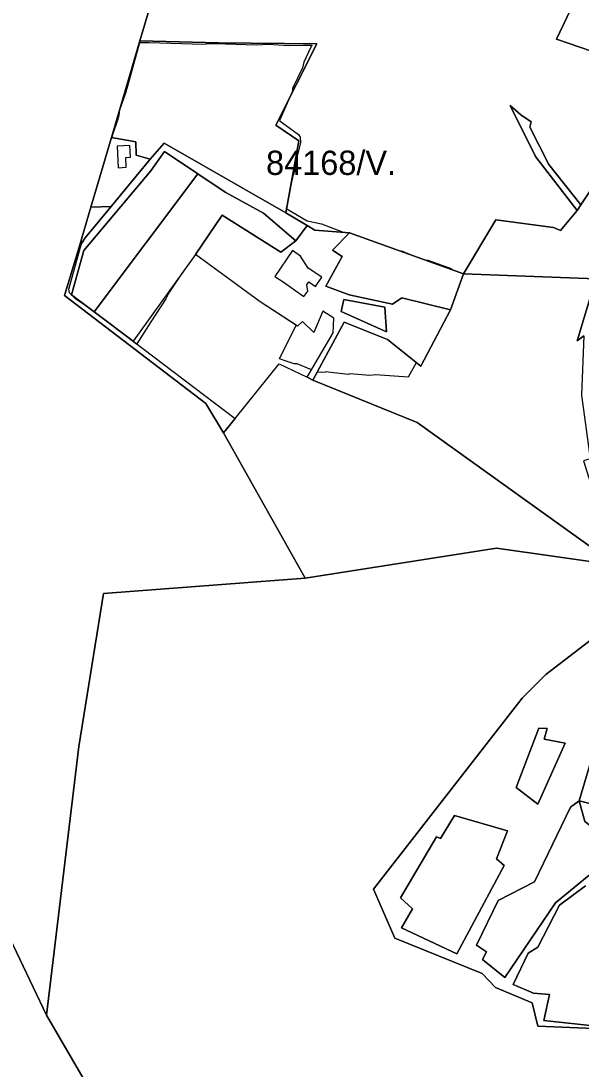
# Model space of a CAD drawing. Extents: x -477304 to -465429, y -1159113 to -1149210.
# Drawn here: x -469527 to -469181, y -1151906 to -1151259 of the extents above; entities that cross this region are included whole.
import ezdxf

# ---------------------------------------------------------------- set-up
doc = ezdxf.new("R2010")
doc.units = 0
for name, color, linetype in [('BPEJ_s', 7, 'Continuous'), ('orna_s', 7, 'Continuous'), ('PUPFL_s', 7, 'Continuous'), ('trav_porost_s', 7, 'Continuous')]:
    doc.layers.add(name, color=color, linetype=linetype)

msp = doc.modelspace()

# ---------------------------------------------------------------- linework, layer by layer
at = {"layer": 'BPEJ_s'}
msp.add_lwpolyline([(-469447.97, -1151272.11), (-469414.85, -1151273.17), (-469410.32, -1151272.92), (-469407.2, -1151272.75), (-469381.73, -1151273.6), (-469374.08, -1151273.17), (-469362.19, -1151274.02), (-469352.85, -1151273.81), (-469347.59, -1151273.77), (-469349.58, -1151278.15), (-469352.42, -1151284.43), (-469353.27, -1151287.82), (-469359.43, -1151300.56), (-469359.43, -1151302.26), (-469361.15, -1151306.07), (-469367.56, -1151320.33), (-469365.59, -1151321.79), (-469355.82, -1151329.01), (-469354.76, -1151330.71), (-469354.48, -1151334.24), (-469358.16, -1151348.55), (-469357.73, -1151349.4), (-469358.16, -1151351.94), (-469359.22, -1151354.49), (-469360.43, -1151360.49), (-469361.58, -1151366.18), (-469363.34, -1151374.85), (-469350.51, -1151382.31), (-469341.59, -1151384.22), (-469328.28, -1151389.43), (-469324.22, -1151389.74), (-469292.75, -1151401.07), (-469292.12, -1151400.99), (-469288.23, -1151402.54), (-469283.93, -1151404.25), (-469281.08, -1151405.27), (-469277.04, -1151406.72), (-469275.99, -1151406.72), (-469261.55, -1151411.82), (-469260.38, -1151412.73), (-469253.92, -1151415.05), (-469261.83, -1151437.33), (-469280.27, -1151472.24), (-469283.03, -1151470.02), (-469288.06, -1151478.88), (-469308.26, -1151477.43), (-469311.66, -1151477.85), (-469323.97, -1151476.79), (-469324.82, -1151477.22), (-469337.46, -1151475.88), (-469338.83, -1151475.73), (-469339.17, -1151475.79), (-469341.38, -1151476.15), (-469344.15, -1151475.76), (-469346.84, -1151480.72), (-469350.49, -1151478.97), (-469347.74, -1151474.33), (-469356.67, -1151470.63), (-469358.37, -1151470.63), (-469362.73, -1151469.2), (-469367.51, -1151467.64), (-469357.2, -1151446.85), (-469379.34, -1151432.45), (-469419.33, -1151403.26), (-469429.15, -1151416.87), (-469435.44, -1151426.26), (-469436.19, -1151427.74), (-469437.57, -1151430.5), (-469446.92, -1151444.85), (-469455.67, -1151458.28), (-469455.83, -1151458.52), (-469475.25, -1151443.55), (-469481.94, -1151438.53), (-469485.77, -1151435.65), (-469493.41, -1151430.5), (-469497.23, -1151426.9), (-469497.65, -1151424.56), (-469489.75, -1151396.36), (-469491.19, -1151398.65), (-469483.95, -1151374.01), (-469471.28, -1151330.93), (-469470.73, -1151331.03), (-469470.48, -1151329.01), (-469467.39, -1151319.91), (-469466.44, -1151317.12), (-469466.02, -1151313.73), (-469462.19, -1151302.69), (-469453.68, -1151272.11)], close=True, dxfattribs=at)
msp.add_lwpolyline([(-469447.97, -1151272.11), (-469414.85, -1151273.17), (-469410.32, -1151272.92), (-469407.2, -1151272.75), (-469381.73, -1151273.6), (-469374.08, -1151273.17), (-469362.19, -1151274.02), (-469352.85, -1151273.81), (-469347.59, -1151273.77), (-469349.58, -1151278.15), (-469352.42, -1151284.43), (-469353.27, -1151287.82), (-469359.43, -1151300.56), (-469359.43, -1151302.26), (-469361.15, -1151306.07), (-469367.56, -1151320.33), (-469365.59, -1151321.79), (-469355.82, -1151329.01), (-469354.76, -1151330.71), (-469354.48, -1151334.24), (-469358.16, -1151348.55), (-469357.73, -1151349.4), (-469358.16, -1151351.94), (-469359.22, -1151354.49), (-469360.43, -1151360.49), (-469361.58, -1151366.18), (-469363.34, -1151374.85), (-469350.51, -1151382.31), (-469341.59, -1151384.22), (-469328.28, -1151389.43), (-469324.22, -1151389.74), (-469292.75, -1151401.07), (-469292.12, -1151400.99), (-469288.23, -1151402.54), (-469283.93, -1151404.25), (-469281.08, -1151405.27), (-469277.04, -1151406.72), (-469275.99, -1151406.72), (-469261.55, -1151411.82), (-469260.38, -1151412.73), (-469253.92, -1151415.05), (-469261.83, -1151437.33), (-469280.27, -1151472.24), (-469283.03, -1151470.02), (-469288.06, -1151478.88), (-469308.26, -1151477.43), (-469311.66, -1151477.85), (-469323.97, -1151476.79), (-469324.82, -1151477.22), (-469337.46, -1151475.88), (-469338.83, -1151475.73), (-469339.17, -1151475.79), (-469341.38, -1151476.15), (-469344.15, -1151475.76), (-469346.84, -1151480.72), (-469350.49, -1151478.97), (-469347.74, -1151474.33), (-469356.67, -1151470.63), (-469358.37, -1151470.63), (-469362.73, -1151469.2), (-469367.51, -1151467.64), (-469357.2, -1151446.85), (-469379.34, -1151432.45), (-469419.33, -1151403.26), (-469429.15, -1151416.87), (-469435.44, -1151426.26), (-469436.19, -1151427.74), (-469437.57, -1151430.5), (-469446.92, -1151444.85), (-469455.67, -1151458.28), (-469455.83, -1151458.52), (-469475.25, -1151443.55), (-469481.94, -1151438.53), (-469485.77, -1151435.65), (-469493.41, -1151430.5), (-469497.23, -1151426.9), (-469497.65, -1151424.56), (-469489.75, -1151396.36), (-469491.19, -1151398.65), (-469483.95, -1151374.01), (-469471.28, -1151330.93), (-469470.73, -1151331.03), (-469470.48, -1151329.01), (-469467.39, -1151319.91), (-469466.44, -1151317.12), (-469466.02, -1151313.73), (-469462.19, -1151302.69), (-469453.68, -1151272.11), (-469447.97, -1151272.11)], dxfattribs=at)
at = {"layer": 'orna_s'}
msp.add_lwpolyline([(-469417.97, -1151353.41), (-469481.94, -1151438.53), (-469495.83, -1151428.09), (-469488.38, -1151400.63), (-469446.94, -1151351.39), (-469438.51, -1151339.62)], close=True, dxfattribs=at)
at = {"layer": 'PUPFL_s'}
for points in [[(-469419.88, -1151157.8), (-469453.71, -1151271.17), (-469471.28, -1151330.93), (-469483.95, -1151374.01), (-469491.19, -1151398.65), (-469500.21, -1151428.48), (-469413.06, -1151495.21), (-469402.03, -1151513.39), (-469351.73, -1151603.18), (-469476.22, -1151612.49), (-469491.34, -1151707.18), (-469511.35, -1151873.13), (-469622.67, -1151639.56)], [(-469164, -1151346.25), (-469181.51, -1151372.46), (-469201.17, -1151347.65), (-469213, -1151324.59), (-469212.15, -1151321.24), (-469218.54, -1151316.9), (-469225.02, -1151311.21), (-469209.5, -1151342.61), (-469183.71, -1151375.96), (-469193.94, -1151388.29), (-469198.38, -1151386.39), (-469233.96, -1151381.75), (-469253.92, -1151415.05), (-469324.22, -1151389.74), (-469345.63, -1151388.09), (-469350.32, -1151385.29), (-469363.64, -1151377.35), (-469355.46, -1151332.92), (-469369.83, -1151323.24), (-469344.48, -1151273.12), (-469405.16, -1151272.42), (-469453.71, -1151271.17), (-469419.88, -1151157.8)], [(-469166.64, -1151207.27), (-469196.43, -1151270.12), (-469146.03, -1151287.54)], [(-469146.03, -1151287.54), (-469196.43, -1151270.12), (-469166.64, -1151207.27)], [(-469179.69, -1151453.4), (-469183.61, -1151456.46), (-469172.27, -1151418.17), (-469253.92, -1151415.05), (-469233.96, -1151381.75), (-469198.38, -1151386.39), (-469193.94, -1151388.29), (-469183.71, -1151375.96), (-469181.51, -1151372.46), (-469164, -1151346.25)], [(-469351.73, -1151603.18), (-469233.46, -1151584.52), (-469159.56, -1151595.02), (-469152.58, -1151623.84), (-469203.08, -1151662.58), (-469217.68, -1151677.24), (-469309.43, -1151795.23), (-469296.26, -1151825.44), (-469242.41, -1151847.3), (-469234.13, -1151855.9), (-469211.55, -1151865.38), (-469207.95, -1151879.91), (-469124.05, -1151883.35), (-469102.77, -1151868.25), (-469075.9, -1151843.86), (-469041.49, -1151840.67), (-469027.52, -1151885.51), (-469007.11, -1151920.83), (-468997.2, -1151937.69), (-468950.81, -1152036.73)], [(-469469.73, -1151944.6), (-469511.35, -1151873.13), (-469491.34, -1151707.18), (-469476.22, -1151612.49), (-469351.73, -1151603.18)], [(-469124.05, -1151883.35), (-469207.95, -1151879.91), (-469211.55, -1151865.38), (-469234.13, -1151855.9), (-469242.41, -1151847.3), (-469296.26, -1151825.44), (-469309.43, -1151795.23), (-469217.68, -1151677.24), (-469203.08, -1151662.58), (-469152.58, -1151623.84)], [(-470171.91, -1151813.75), (-470149.63, -1151814.8), (-470081.11, -1151789.62), (-470051.96, -1151782.94), (-470045.51, -1151759.28), (-470016.63, -1151727.33), (-469996.22, -1151726.14), (-469989.56, -1151715.66), (-469993.58, -1151685.42), (-469947.94, -1151700.46), (-469927.77, -1151692.7), (-469905.79, -1151699.23), (-469880.81, -1151690.67), (-469815.76, -1151682.6), (-469799.01, -1151675.18), (-469757.66, -1151649.37), (-469719.7, -1151643.47), (-469622.67, -1151639.56), (-469511.35, -1151873.13), (-469469.73, -1151944.6)], [(-469169.84, -1151880.13), (-469204.24, -1151876.34), (-469200.73, -1151860.2), (-469210.73, -1151859.47), (-469223.27, -1151854.22), (-469213.87, -1151834.79), (-469208.09, -1151831.09), (-469194.53, -1151805.09), (-469178.46, -1151793.21)], [(-469178.46, -1151793.21), (-469194.53, -1151805.09), (-469208.09, -1151831.09), (-469213.87, -1151834.79), (-469223.27, -1151854.22), (-469210.73, -1151859.47), (-469200.73, -1151860.2), (-469204.24, -1151876.34), (-469169.84, -1151880.13)]]:
    msp.add_lwpolyline(points, dxfattribs=at)
for points in [[(-469355.46, -1151332.92), (-469363.64, -1151377.35), (-469438.69, -1151334.32), (-469447.28, -1151344.36), (-469455.91, -1151341.81), (-469456.11, -1151333.62), (-469471.28, -1151330.93), (-469453.71, -1151271.17), (-469405.16, -1151272.42), (-469344.48, -1151273.12), (-469369.83, -1151323.24)], [(-469209.5, -1151342.61), (-469225.02, -1151311.21), (-469218.54, -1151316.9), (-469212.15, -1151321.24), (-469213, -1151324.59), (-469201.17, -1151347.65), (-469181.51, -1151372.46), (-469183.71, -1151375.96)], [(-469400.94, -1151364.65), (-469417.97, -1151353.41), (-469438.51, -1151339.62), (-469446.94, -1151351.39), (-469488.38, -1151400.63), (-469495.83, -1151428.09), (-469481.94, -1151438.53), (-469457.85, -1151456.62), (-469394.92, -1151504.57), (-469402.03, -1151513.39), (-469413.06, -1151495.21), (-469500.21, -1151428.48), (-469491.19, -1151398.65), (-469487.55, -1151392.86), (-469471.42, -1151373.44), (-469447.28, -1151344.36), (-469438.69, -1151334.32), (-469363.64, -1151377.35), (-469350.32, -1151385.29), (-469357.36, -1151394.78), (-469377.28, -1151377.7)], [(-469175.65, -1151529.41), (-469179.83, -1151530.63), (-469159.56, -1151595.02), (-469282.45, -1151506.93), (-469346.84, -1151480.72), (-469327.5, -1151445.02), (-469300.84, -1151455.69), (-469280.27, -1151472.24), (-469261.83, -1151437.33), (-469253.92, -1151415.05), (-469172.27, -1151418.17), (-469183.61, -1151456.46), (-469179.69, -1151453.4), (-469181.13, -1151490.07)], [(-469282.45, -1151506.93), (-469159.56, -1151595.02), (-469233.46, -1151584.52), (-469351.73, -1151603.18), (-469402.03, -1151513.39), (-469394.92, -1151504.57), (-469367.65, -1151470.78), (-469350.49, -1151478.97), (-469346.84, -1151480.72)], [(-469228.35, -1151849.77), (-469196.99, -1151803.76), (-469156.66, -1151770.58), (-469178.92, -1151753.39), (-469182.52, -1151740.75), (-469167.93, -1151744.45), (-469169.38, -1151756.14), (-469153.47, -1151768.4), (-469141.15, -1151764.04), (-469128.55, -1151725.62), (-469121.28, -1151690.29), (-469128.45, -1151690.77), (-469125.25, -1151677.21), (-469151.79, -1151669.72), (-469157.22, -1151683.62), (-469165.94, -1151685.08), (-469182.52, -1151740.75), (-469187.92, -1151744.67), (-469210, -1151790.68), (-469232.49, -1151802.18), (-469245.91, -1151829.8), (-469239.66, -1151833.84), (-469242.19, -1151838.77)], [(-469157.22, -1151683.62), (-469151.79, -1151669.72), (-469125.25, -1151677.21), (-469128.45, -1151690.77), (-469121.28, -1151690.29), (-469128.55, -1151725.62), (-469141.15, -1151764.04), (-469153.47, -1151768.4), (-469169.38, -1151756.14), (-469167.93, -1151744.45), (-469182.52, -1151740.75), (-469165.94, -1151685.08)], [(-469204.11, -1151702.49), (-469202.25, -1151695.92), (-469207.36, -1151695.69), (-469221.4, -1151732.38), (-469208, -1151742.68), (-469191.15, -1151705.05)], [(-469191.15, -1151705.05), (-469208, -1151742.68), (-469221.4, -1151732.38), (-469207.36, -1151695.69), (-469202.25, -1151695.92), (-469204.11, -1151702.49)], [(-469232.49, -1151802.18), (-469210, -1151790.68), (-469187.92, -1151744.67), (-469182.52, -1151740.75), (-469178.92, -1151753.39), (-469156.66, -1151770.58), (-469196.99, -1151803.76), (-469228.35, -1151849.77), (-469242.19, -1151838.77), (-469239.66, -1151833.84), (-469245.91, -1151829.8)], [(-469233.45, -1151776.46), (-469226.69, -1151759.27), (-469259.35, -1151749.73), (-469268.05, -1151764.01), (-469270.52, -1151762.87), (-469292.86, -1151800.66), (-469285.44, -1151807.3), (-469292.18, -1151819.12), (-469257.96, -1151835.23), (-469228.81, -1151780.57)], [(-469257.96, -1151835.23), (-469292.18, -1151819.12), (-469285.44, -1151807.3), (-469292.86, -1151800.66), (-469270.52, -1151762.87), (-469268.05, -1151764.01), (-469259.35, -1151749.73), (-469226.69, -1151759.27), (-469233.45, -1151776.46), (-469228.81, -1151780.57)]]:
    msp.add_lwpolyline(points, close=True, dxfattribs=at)
at = {"layer": 'trav_porost_s'}
for points in [[(-469447.28, -1151344.36), (-469471.42, -1151373.44), (-469483.95, -1151374.01), (-469471.28, -1151330.93), (-469456.11, -1151333.62), (-469455.91, -1151341.81)], [(-469462.08, -1151349.31), (-469462.37, -1151343.25), (-469459.55, -1151343.11), (-469459.9, -1151335.84), (-469467.69, -1151336.22), (-469467.04, -1151349.55)], [(-469481.94, -1151438.53), (-469417.97, -1151353.41), (-469400.94, -1151364.65), (-469377.28, -1151377.7), (-469357.36, -1151394.78), (-469366.62, -1151401.7), (-469402.96, -1151378.89), (-469419.33, -1151403.26), (-469457.85, -1151456.62)], [(-469487.55, -1151392.86), (-469491.19, -1151398.65), (-469483.95, -1151374.01), (-469471.42, -1151373.44)], [(-469324.44, -1151428.07), (-469297.78, -1151433.83), (-469291.98, -1151430), (-469261.83, -1151437.33), (-469280.27, -1151472.24), (-469300.84, -1151455.69), (-469327.5, -1151445.02), (-469346.84, -1151480.72), (-469350.49, -1151478.97), (-469334.28, -1151451.59), (-469333.87, -1151442.45), (-469340.66, -1151438.13), (-469346.33, -1151451.26), (-469353.25, -1151444.47), (-469356.37, -1151447.39), (-469379.34, -1151432.45), (-469419.33, -1151403.26), (-469402.96, -1151378.89), (-469366.62, -1151401.7), (-469357.36, -1151394.78), (-469350.32, -1151385.29), (-469345.63, -1151388.09), (-469324.22, -1151389.74), (-469334.77, -1151400.52), (-469328.85, -1151404.39), (-469338.85, -1151422.63)], [(-469261.83, -1151437.33), (-469291.98, -1151430), (-469297.78, -1151433.83), (-469324.44, -1151428.07), (-469338.85, -1151422.63), (-469328.85, -1151404.39), (-469334.77, -1151400.52), (-469324.22, -1151389.74), (-469253.92, -1151415.05)], [(-469365.27, -1151420.11), (-469352.42, -1151429.16), (-469349.96, -1151425.82), (-469350.67, -1151421.95), (-469349.45, -1151420.15), (-469345.18, -1151423.03), (-469341.28, -1151417.27), (-469349.8, -1151411.51), (-469354.45, -1151404.1), (-469359.46, -1151400.71), (-469370.28, -1151416.72)], [(-469329.44, -1151438.31), (-469327.71, -1151430.94), (-469302.53, -1151435.8), (-469301.5, -1151450.91)], [(-469301.5, -1151450.91), (-469302.53, -1151435.8), (-469327.71, -1151430.94), (-469329.44, -1151438.31)]]:
    msp.add_lwpolyline(points, close=True, dxfattribs=at)

# ---------------------------------------------------------------- texts
at = {"layer": 'BPEJ_s'}
msp.add_text('84168/V.', height=15, dxfattribs=at).set_placement((-469375.79, -1151354.01))

doc.saveas('drawing.dxf')
